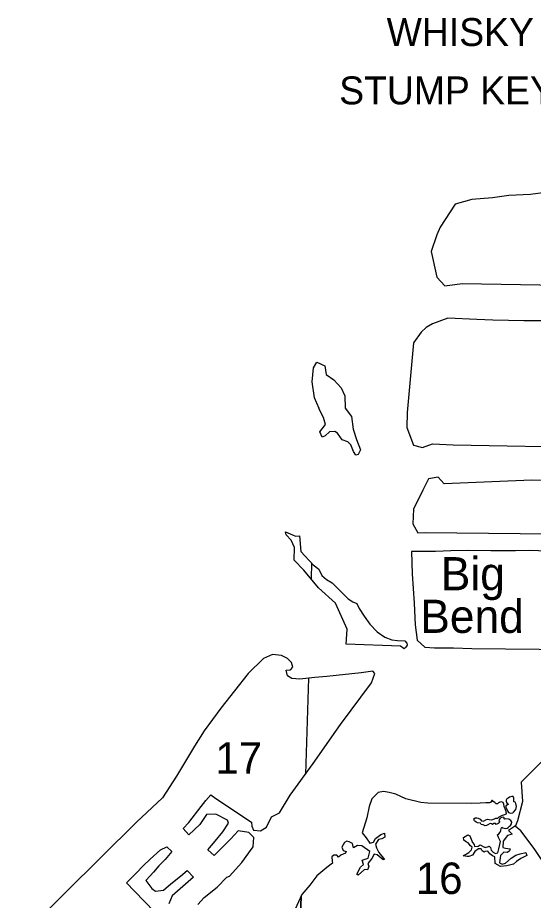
# Model space of a CAD drawing. Extents: x 380424 to 701066, y 1117407 to 1412949.
# Drawn here: x 517270 to 524660, y 1254294 to 1266935 of the extents above; entities that cross this region are included whole.
import ezdxf

# ---------------------------------------------------------------- set-up
doc = ezdxf.new("R2010")
doc.units = 0
for name, color, linetype in [('Cities Incorporated Area', 7, 'Continuous'), ('Communities and Subdivisions Names without Post Office', 7, 'Continuous'), ('Islands', 7, 'Continuous'), ('Islands Text Coastal (Keys etc)', 7, 'Continuous'), ('Narrow Canals', 7, 'Continuous'), ('Section Lines', 7, 'Continuous'), ('Section Numbers', 7, 'Continuous')]:
    doc.layers.add(name, color=color, linetype=linetype)

msp = doc.modelspace()

# ---------------------------------------------------------------- linework, layer by layer
at = {"layer": 'Cities Incorporated Area'}
for points in [[(525077, 1264466), (524618, 1264403), (524310, 1264388), (524076, 1264353), (523780, 1264333), (523539, 1264264), (523325, 1263933), (523277, 1263823), (523197, 1263585), (523277, 1263218), (523394, 1263093), (523642, 1263129), (526423, 1263080)], [(524835, 1262595), (524523, 1262595), (524302, 1262599), (524080, 1262605), (523848, 1262610), (523437, 1262631), (523215, 1262550), (523125, 1262499), (523052, 1262431), (522941, 1262278), (522851, 1261281), (522846, 1261067), (522943, 1260811), (523070, 1260781), (523215, 1260833), (523511, 1260817), (525578, 1260780)], [(526691, 1260268), (524639, 1260310), (523380, 1260257), (523298, 1260356), (523156, 1260330), (523077, 1260168), (522945, 1259898), (522935, 1259687), (523004, 1259555), (523110, 1259562), (524926, 1259545)], [(524860, 1259294), (524610, 1259304), (524405, 1259298), (524049, 1259301), (523722, 1259303), (523479, 1259298), (523257, 1259292), (523113, 1259292), (522912, 1259292), (522925, 1258969), (522954, 1258552), (522968, 1258240), (522994, 1258021), (523105, 1257921), (523242, 1257911), (523360, 1257910), (523515, 1257910), (523779, 1257900), (526184, 1257875)], [(519853, 1254235), (519943, 1254335), (520127, 1254483), (520267, 1254624), (520306, 1254642), (520481, 1254836), (520645, 1255058), (520656, 1255196), (520581, 1255265), (520431, 1255288), (520323, 1255173), (520199, 1255051), (520086, 1254938), (519997, 1255017), (520099, 1255143), (520211, 1255273), (520290, 1255398), (520278, 1255441), (520112, 1255528), (519976, 1255521), (519879, 1255378), (519724, 1255232), (519641, 1255325), (519721, 1255410), (519902, 1255640), (519969, 1255724), (520040, 1255804), (520112, 1255754), (520620, 1255412), (520625, 1255355), (520651, 1255297), (520749, 1255289), (520836, 1255343), (520909, 1255490), (521023, 1255549), (521174, 1255800), (521503, 1256252), (521897, 1256814), (522342, 1257408), (522387, 1257543), (522361, 1257576), (522194, 1257550), (521703, 1257498), (521529, 1257485), (521316, 1257459), (521200, 1257472), (521135, 1257511), (521116, 1257588), (521180, 1257595), (521213, 1257634), (521193, 1257698), (521135, 1257756), (521051, 1257802), (520922, 1257814), (520793, 1257756), (520574, 1257543), (520180, 1257046), (519941, 1256723), (519806, 1256504), (519548, 1256071), (519348, 1255763), (518973, 1255414), (517954, 1254407), (517270, 1253723)], [(524923, 1256423), (524632, 1256132), (524484, 1255984), (524505, 1255707), (524434, 1255431), (524405, 1255360), (524303, 1255294), (524355, 1255240), (524292, 1255221), (524227, 1255141), (524223, 1255051), (524262, 1255040), (524329, 1255032), (524317, 1255001), (524290, 1254981), (524239, 1254985), (524188, 1254938), (524180, 1254868), (524173, 1254833), (524215, 1254813), (524262, 1254825), (524344, 1254899), (524410, 1254942), (524469, 1254962), (524551, 1254977), (524566, 1254934), (524481, 1254895), (524418, 1254848), (524375, 1254813), (524282, 1254786), (524188, 1254778), (524114, 1254821), (524110, 1254915), (524075, 1254930), (524036, 1254962), (524009, 1254997), (523966, 1254993), (523954, 1254985), (523927, 1255005), (523911, 1255032), (523872, 1255032), (523822, 1254993), (523786, 1254942), (523736, 1254923), (523712, 1254923), (523654, 1254930), (523736, 1254977), (523775, 1255016), (523783, 1255055), (523759, 1255075), (523728, 1255118), (523701, 1255129), (523666, 1255157), (523658, 1255192), (523720, 1255231), (523751, 1255219), (523771, 1255172), (523786, 1255122), (523810, 1255094), (523818, 1255067), (523868, 1255071), (523900, 1255087), (523942, 1255067), (523970, 1255051), (524017, 1255063), (524028, 1255071), (524048, 1255051), (524056, 1255012), (524083, 1254985), (524118, 1254966), (524153, 1254973), (524165, 1255032), (524180, 1255094), (524188, 1255137), (524161, 1255196), (524145, 1255231), (524167, 1255246), (524187, 1255268), (524194, 1255296), (524198, 1255322), (524210, 1255340), (524224, 1255331), (524240, 1255326), (524261, 1255324), (524285, 1255329), (524301, 1255338), (524320, 1255354), (524333, 1255368), (524348, 1255389), (524354, 1255415), (524338, 1255438), (524308, 1255454), (524263, 1255459), (524245, 1255454), (524240, 1255462), (524240, 1255475), (524233, 1255487), (524208, 1255482), (524187, 1255471), (524175, 1255454), (524165, 1255433), (524177, 1255417), (524170, 1255406), (524154, 1255394), (524128, 1255378), (524116, 1255394), (524096, 1255396), (524077, 1255382), (524059, 1255391), (524040, 1255394), (524010, 1255377), (523991, 1255366), (523968, 1255361), (523939, 1255373), (523914, 1255382), (523902, 1255399), (523860, 1255406), (523839, 1255415), (523818, 1255433), (523807, 1255459), (523806, 1255461), (523827, 1255475), (523851, 1255476), (523870, 1255469), (523897, 1255454), (523916, 1255433), (523946, 1255429), (523979, 1255448), (524005, 1255457), (524028, 1255450), (524063, 1255445), (524102, 1255459), (524124, 1255469), (524149, 1255473), (524170, 1255489), (524200, 1255506), (524219, 1255513), (524236, 1255518), (524275, 1255531), (524273, 1255564), (524256, 1255602), (524240, 1255638), (524235, 1255673), (524228, 1255694), (524203, 1255706), (524180, 1255702), (524161, 1255692), (524145, 1255678), (524128, 1255676), (524110, 1255695), (524086, 1255709), (524075, 1255722), (524065, 1255722), (524056, 1255711), (524047, 1255697), (524030, 1255692), (523979, 1255692), (523898, 1255686), (523779, 1255681), (523148, 1255684), (523049, 1255693), (522833, 1255749), (522690, 1255813), (522595, 1255839), (522511, 1255854), (522437, 1255838), (522348, 1255747), (522306, 1255639), (522276, 1255477), (522208, 1255262), (522264, 1255187), (522319, 1255111), (522368, 1255128), (522400, 1255181), (522473, 1255237), (522529, 1255254), (522533, 1255198), (522487, 1255177), (522442, 1255163), (522396, 1255100), (522414, 1255044), (522445, 1254981), (522526, 1254879), (522508, 1254872), (522424, 1254946), (522379, 1254953), (522347, 1254893), (522288, 1254820), (522305, 1254778), (522284, 1254732), (522239, 1254736), (522148, 1254652), (522130, 1254669), (522183, 1254771), (522228, 1254806), (522207, 1254869), (522295, 1254897), (522319, 1254995), (522200, 1255076), (522141, 1255079), (522081, 1255044), (522067, 1255107), (522022, 1255132), (521987, 1255142), (521952, 1255121), (521917, 1255055), (521934, 1255006), (521980, 1254992), (521966, 1254971), (521899, 1254939), (521868, 1254911), (521843, 1254939), (521801, 1254943), (521773, 1254918), (521777, 1254855), (521780, 1254827), (521700, 1254764), (521557, 1254647), (521459, 1254512), (521343, 1254378), (521197, 1254063)], [(520101, 1253233), (518946, 1254424), (518830, 1254543), (518930, 1254643), (518968, 1254681), (519075, 1254791), (519170, 1254883), (519315, 1255016), (519410, 1255062), (519479, 1254995), (519382, 1254880), (519295, 1254786), (519218, 1254699), (519167, 1254645), (519109, 1254579), (519193, 1254462), (519247, 1254424), (519359, 1254439), (519466, 1254530), (519605, 1254641), (519701, 1254722), (519788, 1254628), (519486, 1254357), (519438, 1254245)]]:
    msp.add_lwpolyline(points, dxfattribs=at)
at = {"layer": 'Islands'}
for points in [[(521590, 1261337), (521525, 1261489), (521492, 1261721), (521509, 1261921), (521557, 1262002), (521671, 1261948), (521692, 1261824), (521800, 1261748), (521908, 1261635), (521957, 1261521), (521962, 1261343), (522054, 1261224), (522076, 1261040), (522124, 1260894), (522184, 1260748), (522151, 1260678), (522114, 1260667), (522081, 1260721), (522043, 1260819), (522000, 1260862), (521919, 1260889), (521854, 1260986), (521816, 1261008), (521741, 1261002), (521676, 1260948), (521633, 1260927), (521600, 1261002), (521681, 1261110), (521654, 1261208), (521588, 1261340)], [(522315, 1258250), (522424, 1258141), (522530, 1258065), (522632, 1258025), (522714, 1258015), (522817, 1258012), (522849, 1257979), (522853, 1257946), (522833, 1257920), (522810, 1257897), (522757, 1257933), (521976, 1257963), (521992, 1258177), (521824, 1258550), (521580, 1258768), (521373, 1259021), (521234, 1259167), (521238, 1259345), (521191, 1259450), (521116, 1259526), (521106, 1259572), (521211, 1259526), (521254, 1259510), (521307, 1259516), (521327, 1259292), (521505, 1259097), (521587, 1259035), (521630, 1258946), (521696, 1258890), (521778, 1258840), (522006, 1258612), (522072, 1258570), (522131, 1258547), (522164, 1258474), (522236, 1258362)], [(524378, 1255557), (524410, 1255594), (524417, 1255636), (524410, 1255681), (524401, 1255701), (524380, 1255704), (524382, 1255757), (524373, 1255781), (524350, 1255781), (524319, 1255771), (524299, 1255757), (524280, 1255746), (524271, 1255729), (524273, 1255704), (524285, 1255683), (524305, 1255673), (524298, 1255667), (524291, 1255662), (524266, 1255645), (524266, 1255630), (524275, 1255608), (524291, 1255578), (524305, 1255553), (524333, 1255541), (524364, 1255548), (524383, 1255560)]]:
    msp.add_lwpolyline(points, close=True, dxfattribs=at)
at = {"layer": 'Narrow Canals'}
msp.add_lwpolyline([(525298, 1254231), (525110, 1254510), (524929, 1254688), (524827, 1254808), (524674, 1255038), (524483, 1255287), (524399, 1255356)], dxfattribs=at)
at = {"layer": 'Section Lines'}
for p, q in [((521479, 1259126), (521474, 1258897)), ((521439, 1257474), (521393, 1256101))]:
    msp.add_line(p, q, dxfattribs=at)
for points in [[(526184, 1257634), (526607, 1257627), (526588, 1252306), (525033, 1252317), (522727, 1252332), (521279, 1252341), (521291, 1253103), (521318, 1253924), (521333, 1254357)], [(521333, 1254357), (521318, 1253924), (521291, 1253103), (521279, 1252341), (521019, 1252344), (519971, 1252353)]]:
    msp.add_lwpolyline(points, dxfattribs=at)

# ---------------------------------------------------------------- texts
at = {"layer": 'Communities and Subdivisions Names without Post Office'}
for s, p in [('Big', (523334, 1258734)), ('Bend', (523040, 1258124))]:
    msp.add_text(s, height=475, rotation=0.0004, dxfattribs=at).set_placement(p)
at = {"layer": 'Islands Text Coastal (Keys etc)'}
for s, p in [('WHISKY', (522558, 1266529)), ('STUMP KEY', (521878, 1265693))]:
    msp.add_text(s, height=400, rotation=0.0004, dxfattribs=at).set_placement(p)
at = {"layer": 'Section Numbers'}
for s, p in [('17', (520103, 1256108)), ('16', (522976, 1254385))]:
    msp.add_text(s, height=450, rotation=0.0004, dxfattribs=at).set_placement(p)

doc.saveas('drawing.dxf')
